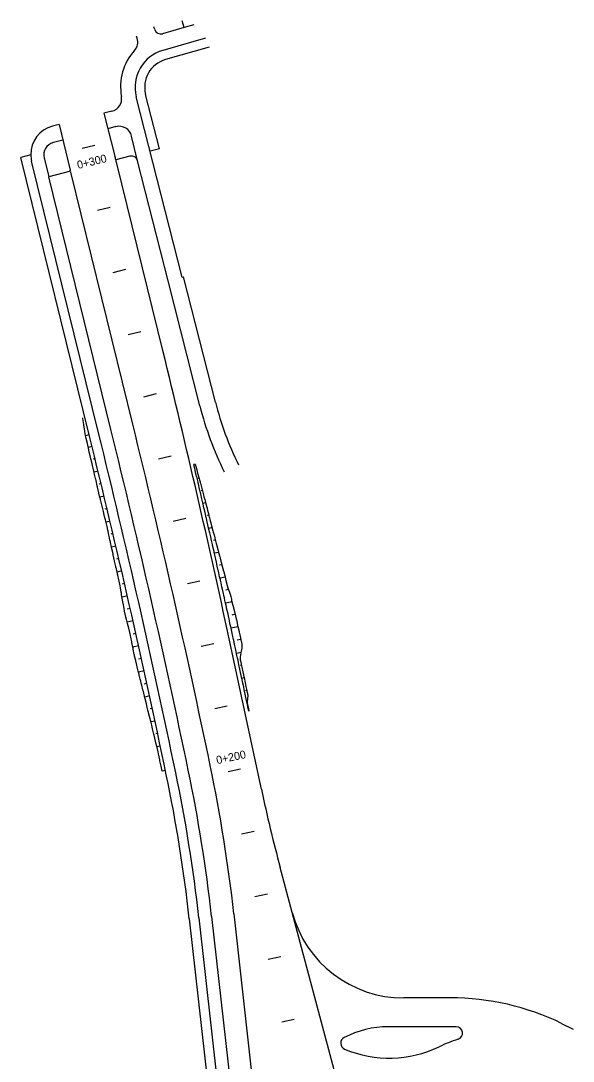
# Model space of a CAD drawing. Extents: x 6503541 to 6503743, y 5888004 to 5888145.
# Drawn here: x 6503624.796 to 6503626.865, y 5888069.564 to 5888073.463 of the extents above; entities that cross this region are included whole.
import ezdxf

# ---------------------------------------------------------------- set-up
doc = ezdxf.new("R2010")
doc.units = 0
doc.layers.add('12', color=7, linetype='Continuous')

msp = doc.modelspace()

# ---------------------------------------------------------------- linework, layer by layer
at = {"layer": '12'}
for p, q in [((6503625.4083, 5888073.4378), (6503625.4007, 5888073.4633)), ((6503625.2977, 5888073.4308), (6503625.2945, 5888073.4413)), ((6503625.4083, 5888073.4378), (6503625.3273, 5888073.4146)), ((6503625.4443, 5888073.4481), (6503625.4083, 5888073.4378)), ((6503625.2324, 5888073.3979), (6503625.23, 5888073.4059)), ((6503625.4879, 5888073.3982), (6503625.3285, 5888073.3526)), ((6503625.502, 5888073.3648), (6503625.3384, 5888073.318)), ((6503625.3151, 5888072.9839), (6503625.2634, 5888073.1876)), ((6503625.4002, 5888072.5018), (6503625.2285, 5888073.1787)), ((6503625.1071, 5888073.117), (6503625.1487, 5888072.9563)), ((6503625.1377, 5888073.1246), (6503625.1072, 5888073.1169)), ((6503624.9397, 5888073.0744), (6503624.9152, 5888073.0682)), ((6503624.9397, 5888073.0744), (6503624.9813, 5888072.903)), ((6503625.1526, 5888073.0665), (6503625.1222, 5888073.0588)), ((6503625.2337, 5888072.9385), (6503625.211, 5888073.0313)), ((6503624.9539, 5888073.0161), (6503624.9183, 5888073.0071)), ((6503624.8338, 5888072.9609), (6503624.7964, 5888072.9514)), ((6503625.0525, 5888071.9109), (6503624.7964, 5888072.9514)), ((6503624.8835, 5888072.9491), (6503624.9008, 5888072.8788)), ((6503625.2046, 5888072.9559), (6503625.1522, 5888072.9426)), ((6503625.3151, 5888072.9839), (6503625.2802, 5888072.975)), ((6503625.0874, 5888071.9195), (6503624.8369, 5888072.9377)), ((6503625.3282, 5888072.2274), (6503625.1556, 5888072.9288)), ((6503625.3478, 5888072.4885), (6503625.2337, 5888072.9385)), ((6503624.9822, 5888072.8995), (6503624.9008, 5888072.8788)), ((6503625.134, 5888071.931), (6503624.9008, 5888072.8788)), ((6503625.2156, 5888071.951), (6503624.9831, 5888072.8959)), ((6503625.4667, 5888072.0197), (6503625.3478, 5888072.4885)), ((6503625.4002, 5888072.5018), (6503625.406, 5888072.5033)), ((6503625.5249, 5888072.0344), (6503625.406, 5888072.5033)), ((6503625.6972, 5888070.5828), (6503625.5765, 5888071.1473)), ((6503625.8125, 5888070.1213), (6503625.7676, 5888070.2897)), ((6503625.5108, 5888070.1065), (6503625.6588, 5888068.7777)), ((6503625.5943, 5888070.1158), (6503625.7422, 5888068.787)), ((6503625.9923, 5888069.4479), (6503625.8125, 5888070.1213)), ((6503625.4273, 5888070.0972), (6503625.5753, 5888068.7684)), ((6503625.4631, 5888070.1011), (6503625.6111, 5888068.7724)), ((6503626.4052, 5888069.8009), (6503626.2304, 5888069.8007)), ((6503626.4053, 5888069.6929), (6503626.1722, 5888069.6926)), ((6503626.8212, 5888069.7053), (6503626.8648, 5888069.6841))]:
    msp.add_line(p, q, dxfattribs=at)
for points in [[(6503625.0267, 5888072.9853), (6503625.0733, 5888072.9967)], [(6503625.1307, 5888072.7637), (6503625.0841, 5888072.7522)], [(6503625.188, 5888072.5306), (6503625.1414, 5888072.5192)], [(6503625.2454, 5888072.2976), (6503625.1988, 5888072.2861)], [(6503625.3027, 5888072.0645), (6503625.2561, 5888072.0531)], [(6503625.338, 5888070.6533), (6503625.3261, 5888070.6507), (6503625.3248, 5888070.6567), (6503625.322, 5888070.6692), (6503625.3174, 5888070.69), (6503625.3168, 5888070.6926), (6503625.3117, 5888070.716), (6503625.3101, 5888070.7233), (6503625.3065, 5888070.7395), (6503625.3024, 5888070.7565), (6503625.3009, 5888070.7628), (6503625.2952, 5888070.7862), (6503625.2944, 5888070.7897), (6503625.2896, 5888070.8095), (6503625.2864, 5888070.8228), (6503625.2839, 5888070.8328), (6503625.2782, 5888070.8559), (6503625.2782, 5888070.8561), (6503625.2724, 5888070.8795), (6503625.2701, 5888070.8891), (6503625.2667, 5888070.9028), (6503625.2619, 5888070.9222), (6503625.2609, 5888070.9261), (6503625.2552, 5888070.9494), (6503625.2538, 5888070.9548), (6503625.2537, 5888070.9553), (6503625.2495, 5888070.9726), (6503625.2476, 5888070.9802), (6503625.2456, 5888070.9881), (6503625.2437, 5888070.9957), (6503625.2413, 5888071.0056), (6503625.238, 5888071.0188), (6503625.2375, 5888071.021), (6503625.235, 5888071.031), (6503625.2323, 5888071.042), (6503625.2294, 5888071.0539), (6503625.2288, 5888071.0564), (6503625.2266, 5888071.0651), (6503625.2227, 5888071.0818), (6503625.2217, 5888071.0868), (6503625.2214, 5888071.0883), (6503625.2176, 5888071.1074), (6503625.2167, 5888071.1117), (6503625.215, 5888071.12), (6503625.2124, 5888071.133), (6503625.212, 5888071.135), (6503625.2083, 5888071.1531), (6503625.2073, 5888071.1584), (6503625.2072, 5888071.1586), (6503625.2018, 5888071.1816), (6503625.2012, 5888071.184), (6503625.2006, 5888071.1861), (6503625.1959, 5888071.2047), (6503625.1947, 5888071.2094), (6503625.1923, 5888071.2189), (6503625.19, 5888071.2277), (6503625.1882, 5888071.2347), (6503625.1844, 5888071.2509), (6503625.1842, 5888071.2517), (6503625.1828, 5888071.2602), (6503625.1804, 5888071.2744), (6503625.1785, 5888071.2851), (6503625.1784, 5888071.286), (6503625.1764, 5888071.2979), (6503625.174, 5888071.3118), (6503625.1729, 5888071.3185), (6503625.1724, 5888071.3214), (6503625.1696, 5888071.3376), (6503625.1684, 5888071.3449), (6503625.1672, 5888071.3519), (6503625.1644, 5888071.3632), (6503625.1631, 5888071.3682), (6503625.1594, 5888071.3848), (6503625.1585, 5888071.3887), (6503625.1579, 5888071.3914), (6503625.1529, 5888071.4142), (6503625.1528, 5888071.4147), (6503625.1521, 5888071.4179), (6503625.1477, 5888071.4379), (6503625.1473, 5888071.4397), (6503625.1448, 5888071.4509), (6503625.1426, 5888071.4612), (6503625.1417, 5888071.4652), (6503625.1376, 5888071.484), (6503625.1374, 5888071.4845), (6503625.1361, 5888071.4907), (6503625.1323, 5888071.5077), (6503625.1304, 5888071.5163), (6503625.1303, 5888071.517), (6503625.1272, 5888071.531), (6503625.1248, 5888071.5418), (6503625.1232, 5888071.5501), (6503625.1227, 5888071.5544), (6503625.12, 5888071.5675), (6503625.1175, 5888071.5776), (6503625.1161, 5888071.5832), (6503625.1136, 5888071.5928), (6503625.1116, 5888071.6007), (6503625.1077, 5888071.616), (6503625.1072, 5888071.6181), (6503625.1057, 5888071.6238), (6503625.1007, 5888071.6435), (6503625.0998, 5888071.6469), (6503625.0994, 5888071.6488), (6503625.0944, 5888071.6688), (6503625.0942, 5888071.67), (6503625.0915, 5888071.6817), (6503625.0888, 5888071.6933), (6503625.0885, 5888071.6943), (6503625.0838, 5888071.7146), (6503625.0834, 5888071.7165), (6503625.0826, 5888071.7197), (6503625.078, 5888071.7397), (6503625.0767, 5888071.7452), (6503625.0762, 5888071.7476), (6503625.0726, 5888071.7629), (6503625.0708, 5888071.7706), (6503625.0672, 5888071.7861), (6503625.0648, 5888071.7961), (6503625.0618, 5888071.8092), (6503625.0589, 5888071.8215), (6503625.0563, 5888071.8324), (6503625.0529, 5888071.847), (6503625.0509, 5888071.8556), (6503625.0469, 5888071.8724), (6503625.0455, 5888071.8788), (6503625.0409, 5888071.8978), (6503625.0399, 5888071.902), (6503625.0358, 5888071.9235), (6503625.0355, 5888071.9254), (6503625.0322, 5888071.9492), (6503625.0322, 5888071.9495), (6503625.0291, 5888071.9729), (6503625.0285, 5888071.9755)], [(6503625.0525, 5888071.9109), (6503625.0389, 5888071.9075)], [(6503625.063, 5888071.868), (6503625.0488, 5888071.8645)], [(6503625.0744, 5888071.8213), (6503625.0671, 5888071.8196)], [(6503625.3591, 5888071.8311), (6503625.3124, 5888071.82)], [(6503625.4496, 5888071.8019), (6503625.4441, 5888071.8006)], [(6503625.6504, 5888070.8762), (6503625.6483, 5888070.8862), (6503625.6454, 5888070.8996), (6503625.6433, 5888070.9096), (6503625.6383, 5888070.9329), (6503625.6383, 5888070.9331), (6503625.6332, 5888070.9566), (6503625.6312, 5888070.9662), (6503625.6282, 5888070.98), (6503625.6241, 5888070.9996), (6503625.6232, 5888071.0035), (6503625.6182, 5888071.027), (6503625.617, 5888071.0325), (6503625.6169, 5888071.0329), (6503625.6132, 5888071.0505), (6503625.6115, 5888071.0583), (6503625.6098, 5888071.0663), (6503625.6081, 5888071.074), (6503625.6059, 5888071.0841), (6503625.603, 5888071.0976), (6503625.6026, 5888071.0998), (6503625.6004, 5888071.1099), (6503625.598, 5888071.1211), (6503625.5953, 5888071.1332), (6503625.5948, 5888071.1357), (6503625.5929, 5888071.1446), (6503625.5892, 5888071.1615), (6503625.5881, 5888071.1666), (6503625.5878, 5888071.1681), (6503625.5836, 5888071.1873), (6503625.5826, 5888071.1916), (6503625.5808, 5888071.2), (6503625.5779, 5888071.2131), (6503625.5775, 5888071.2151), (6503625.5735, 5888071.2334), (6503625.5723, 5888071.2387), (6503625.5723, 5888071.2389), (6503625.5671, 5888071.2622), (6503625.5666, 5888071.2647), (6503625.5661, 5888071.2667), (6503625.562, 5888071.2857), (6503625.5609, 5888071.2904), (6503625.5587, 5888071.3001), (6503625.5567, 5888071.3092), (6503625.5552, 5888071.3162), (6503625.5515, 5888071.3326), (6503625.5513, 5888071.3335), (6503625.5494, 5888071.342), (6503625.5463, 5888071.3561), (6503625.5439, 5888071.3668), (6503625.5437, 5888071.3677), (6503625.541, 5888071.3796), (6503625.5379, 5888071.3935), (6503625.5364, 5888071.4002), (6503625.5358, 5888071.4031), (6503625.5321, 5888071.4193), (6503625.5305, 5888071.4266), (6503625.5289, 5888071.4336), (6503625.5263, 5888071.445), (6503625.5252, 5888071.4501), (6503625.5214, 5888071.4669), (6503625.5205, 5888071.4708), (6503625.5199, 5888071.4735), (6503625.5146, 5888071.4965), (6503625.5145, 5888071.497), (6503625.5138, 5888071.5002), (6503625.5092, 5888071.5205), (6503625.5088, 5888071.5222), (6503625.5062, 5888071.5336), (6503625.5038, 5888071.5439), (6503625.5029, 5888071.548), (6503625.4985, 5888071.5669), (6503625.4984, 5888071.5674), (6503625.497, 5888071.5737), (6503625.493, 5888071.5908), (6503625.4911, 5888071.5994), (6503625.4909, 5888071.6002), (6503625.4876, 5888071.6143), (6503625.4851, 5888071.6251), (6503625.4832, 5888071.6335), (6503625.4822, 5888071.6377), (6503625.4792, 5888071.6509), (6503625.4768, 5888071.6612), (6503625.4755, 5888071.6668), (6503625.4732, 5888071.6766), (6503625.4713, 5888071.6846), (6503625.4677, 5888071.7001), (6503625.4672, 5888071.7023), (6503625.4658, 5888071.7081), (6503625.4612, 5888071.728), (6503625.4603, 5888071.7315), (6503625.4599, 5888071.7334), (6503625.4551, 5888071.7537), (6503625.4548, 5888071.7549), (6503625.4521, 5888071.7666), (6503625.4493, 5888071.7783), (6503625.4491, 5888071.7794), (6503625.4442, 5888071.7999), (6503625.4441, 5888071.8006)], [(6503625.4512, 5888071.7959), (6503625.4483, 5888071.7953)], [(6503625.4496, 5888071.8019), (6503625.4497, 5888071.8012), (6503625.4552, 5888071.7808), (6503625.4555, 5888071.7798), (6503625.4586, 5888071.7682), (6503625.4617, 5888071.7565), (6503625.462, 5888071.7553), (6503625.4674, 5888071.7351), (6503625.4679, 5888071.7333), (6503625.4688, 5888071.7298), (6503625.474, 5888071.71), (6503625.4755, 5888071.7042), (6503625.4761, 5888071.702), (6503625.4802, 5888071.6867), (6503625.4823, 5888071.6787), (6503625.4849, 5888071.669), (6503625.4863, 5888071.6634), (6503625.489, 5888071.6532), (6503625.4925, 5888071.6401), (6503625.4936, 5888071.6359), (6503625.4958, 5888071.6276), (6503625.4986, 5888071.6168), (6503625.5023, 5888071.6028), (6503625.5025, 5888071.6021), (6503625.5048, 5888071.5935), (6503625.5093, 5888071.5765), (6503625.5109, 5888071.5702), (6503625.511, 5888071.5697), (6503625.516, 5888071.551), (6503625.517, 5888071.547), (6503625.5198, 5888071.5367), (6503625.5227, 5888071.5254), (6503625.5232, 5888071.5237), (6503625.5285, 5888071.5036), (6503625.5293, 5888071.5004), (6503625.5295, 5888071.4999), (6503625.5355, 5888071.4771), (6503625.5362, 5888071.4743), (6503625.5372, 5888071.4705), (6503625.5416, 5888071.4538), (6503625.5429, 5888071.4488), (6503625.5459, 5888071.4374), (6503625.5477, 5888071.4305), (6503625.5496, 5888071.4232), (6503625.5538, 5888071.4072), (6503625.5545, 5888071.4043), (6503625.5562, 5888071.3976), (6503625.5598, 5888071.3838), (6503625.5629, 5888071.372), (6503625.5631, 5888071.3712), (6503625.5659, 5888071.3605), (6503625.5696, 5888071.3465), (6503625.5718, 5888071.338), (6503625.572, 5888071.3372), (6503625.5784, 5888071.3214), (6503625.5801, 5888071.3144), (6503625.5824, 5888071.3054), (6503625.5847, 5888071.2957), (6503625.5858, 5888071.2909), (6503625.5905, 5888071.2721), (6503625.591, 5888071.27), (6503625.5917, 5888071.2676), (6503625.5976, 5888071.2444), (6503625.5976, 5888071.2442), (6503625.5989, 5888071.2389), (6503625.6031, 5888071.2208), (6503625.6035, 5888071.2187), (6503625.6064, 5888071.2056), (6503625.6083, 5888071.1972), (6503625.6093, 5888071.1929), (6503625.6135, 5888071.1737), (6503625.6138, 5888071.1722), (6503625.6149, 5888071.1671), (6503625.6187, 5888071.1502), (6503625.6206, 5888071.1413), (6503625.6212, 5888071.1388), (6503625.6239, 5888071.1267), (6503625.6242, 5888071.1151), (6503625.6223, 5888071.104), (6503625.6219, 5888071.1016), (6503625.6196, 5888071.087), (6503625.6181, 5888071.0762), (6503625.618, 5888071.0681), (6503625.6197, 5888071.0601), (6503625.6214, 5888071.0523), (6503625.6252, 5888071.0347), (6503625.6253, 5888071.0342), (6503625.6265, 5888071.0288), (6503625.6315, 5888071.0053), (6503625.6323, 5888071.0014), (6503625.6363, 5888070.9818), (6503625.6392, 5888070.968), (6503625.6412, 5888070.9583), (6503625.646, 5888070.9348), (6503625.6461, 5888070.9346), (6503625.6442, 5888070.9098), (6503625.6458, 5888070.8997), (6503625.6485, 5888070.8862), (6503625.6505, 5888070.8762)], [(6503625.0857, 5888071.7747), (6503625.0707, 5888071.7711)], [(6503625.4635, 5888071.7495), (6503625.4565, 5888071.7479)], [(6503625.097, 5888071.728), (6503625.0893, 5888071.7262)], [(6503625.4758, 5888071.7031), (6503625.4716, 5888071.7021)], [(6503625.1082, 5888071.6813), (6503625.0924, 5888071.6776)], [(6503625.1193, 5888071.6347), (6503625.1116, 5888071.6328)], [(6503625.4881, 5888071.6567), (6503625.4783, 5888071.6544)], [(6503625.1304, 5888071.5879), (6503625.1157, 5888071.5845)], [(6503625.414, 5888071.5973), (6503625.3672, 5888071.5865)], [(6503625.5004, 5888071.6102), (6503625.4948, 5888071.6089)], [(6503625.5126, 5888071.5638), (6503625.4999, 5888071.5609)], [(6503625.1414, 5888071.5412), (6503625.1336, 5888071.5394)], [(6503625.5249, 5888071.5173), (6503625.5177, 5888071.5157)], [(6503625.1523, 5888071.4945), (6503625.1361, 5888071.4907)], [(6503625.5371, 5888071.4708), (6503625.5213, 5888071.4673)], [(6503625.1632, 5888071.4477), (6503625.1548, 5888071.4458)], [(6503625.174, 5888071.401), (6503625.1567, 5888071.397)], [(6503625.5493, 5888071.4244), (6503625.5406, 5888071.4224)], [(6503625.1848, 5888071.3542), (6503625.1761, 5888071.3522)], [(6503625.4673, 5888071.3631), (6503625.4204, 5888071.3526)], [(6503625.5614, 5888071.3779), (6503625.5424, 5888071.3736)], [(6503625.5743, 5888071.3315), (6503625.5636, 5888071.3291)], [(6503625.1954, 5888071.3074), (6503625.1755, 5888071.3029)], [(6503625.5872, 5888071.2852), (6503625.5632, 5888071.2799)], [(6503625.2061, 5888071.2606), (6503625.1948, 5888071.258)], [(6503625.599, 5888071.2386), (6503625.5863, 5888071.2358)], [(6503625.2166, 5888071.2138), (6503625.1948, 5888071.2089)], [(6503625.2271, 5888071.1669), (6503625.2167, 5888071.1646)], [(6503625.6095, 5888071.1917), (6503625.5838, 5888071.1861)], [(6503625.2376, 5888071.1201), (6503625.216, 5888071.1153)], [(6503625.519, 5888071.1286), (6503625.4721, 5888071.1184)], [(6503625.6198, 5888071.1448), (6503625.6069, 5888071.142)], [(6503625.621, 5888071.0959), (6503625.6042, 5888071.0923)], [(6503625.248, 5888071.0732), (6503625.2369, 5888071.0708)], [(6503625.6225, 5888071.0472), (6503625.6184, 5888071.0463)], [(6503625.2583, 5888071.0263), (6503625.2373, 5888071.0217)], [(6503625.6326, 5888071.0002), (6503625.6243, 5888070.9984)], [(6503625.2685, 5888070.9794), (6503625.2587, 5888070.9773)], [(6503625.2787, 5888070.9325), (6503625.2603, 5888070.9286)], [(6503625.6422, 5888070.9532), (6503625.6383, 5888070.9524)], [(6503625.2888, 5888070.8856), (6503625.2803, 5888070.8838)], [(6503625.5693, 5888070.8938), (6503625.5224, 5888070.8838)], [(6503625.645, 5888070.9047), (6503625.6444, 5888070.9046)], [(6503625.2989, 5888070.8387), (6503625.2833, 5888070.8353)], [(6503625.3089, 5888070.7917), (6503625.3018, 5888070.7902)], [(6503625.3188, 5888070.7448), (6503625.3059, 5888070.742)], [(6503625.5726, 5888070.6491), (6503625.6195, 5888070.6591)], [(6503625.6697, 5888070.4244), (6503625.6227, 5888070.4144)], [(6503625.7198, 5888070.1897), (6503625.6729, 5888070.1797)], [(6503625.77, 5888069.955), (6503625.7231, 5888069.945)], [(6503625.8202, 5888069.7203), (6503625.7732, 5888069.7103)]]:
    msp.add_lwpolyline(points, dxfattribs=at)
for centre, radius, start, end in [((6503625.3207, 5888073.4377), 0.024, 196.6941, 285.9822), ((6503625.1864, 5888073.3842), 0.048, 318.0759, 16.6941), ((6503625.3739, 5888073.2158), 0.204, 138.0759, 190.2109), ((6503625.3681, 5888073.2141), 0.144, 105.9822, 194.2298), ((6503625.3681, 5888073.2141), 0.108, 105.9822, 194.2298), ((6503625.1259, 5888073.1711), 0.048, 284.2298, 10.2109), ((6503624.9417, 5888072.9635), 0.108, 104.2298, 181.3902), ((6503625.1644, 5888073.0199), 0.048, 13.7379, 104.2298), ((6503624.9301, 5888072.9605), 0.048, 104.2298, 193.8254), ((6503624.9417, 5888072.9635), 0.108, 181.3902, 193.8254), ((6503622.8252, 5888072.3553), 2.4, 14.164, 14.5026), ((6503625.2105, 5888072.9326), 0.024, 14.2298, 104.2298), ((6503622.8252, 5888072.3553), 2.4, 13.8254, 14.164), ((6503627.3136, 5888073.4694), 2.4, 193.6492, 193.7373), ((6503627.3136, 5888073.4694), 2.4, 193.7373, 193.8254), ((6503590.2897, 5888063.6046), 36.084, 12.06562, 13.8254), ((6503626.6881, 5888072.3294), 1.26, 194.2298, 206.2303), ((6503626.6881, 5888072.3294), 1.2, 194.2298, 206.2303), ((6503590.3401, 5888063.3684), 35.916, 11.73253, 13.8254), ((6503590.3401, 5888063.3684), 35.748, 11.73253, 13.8254), ((6503590.3401, 5888063.3684), 35.784, 11.73253, 13.8254), ((6503590.3401, 5888063.3684), 35.832, 11.73253, 13.8254), ((6503619.6311, 5888069.4516), 5.916, 6.35503, 11.73253), ((6503619.6311, 5888069.4516), 6, 6.35503, 11.73253), ((6503619.6311, 5888069.4516), 5.832, 6.35503, 11.73253), ((6503619.6311, 5888069.4516), 5.868, 6.35503, 11.73253), ((6503631.5646, 5888071.837), 6, 192.06562, 194.94419), ((6503626.2299, 5888070.2327), 0.432, 194.9442, 270.0701), ((6503626.4063, 5888068.8529), 0.948, 64.0468, 90.0699), ((6503626.1727, 5888069.3326), 0.36, 90.0701, 117.3707), ((6503626.4063, 5888068.8529), 0.84, 88.5914, 90.0701), ((6503626.4264, 5888069.6687), 0.024, 287.6935, 88.5915), ((6503626.0182, 5888069.631), 0.024, 117.3707, 247.2335), ((6503626.6014, 5888069.1199), 0.552, 107.6935, 115.6127), ((6503626.1761, 5888070.0072), 0.432, 247.2335, 295.6124)]:
    msp.add_arc(centre, radius, start, end, dxfattribs=at)

# ---------------------------------------------------------------- texts
for s, rotation, p in [('0+300', 13.8254, (6503625.011, 5888072.9076)), ('0+200', 12.0656, (6503625.5315, 5888070.6767))]:
    msp.add_text(s, height=0.03, rotation=rotation, dxfattribs=at).set_placement(p)

doc.saveas('drawing.dxf')
